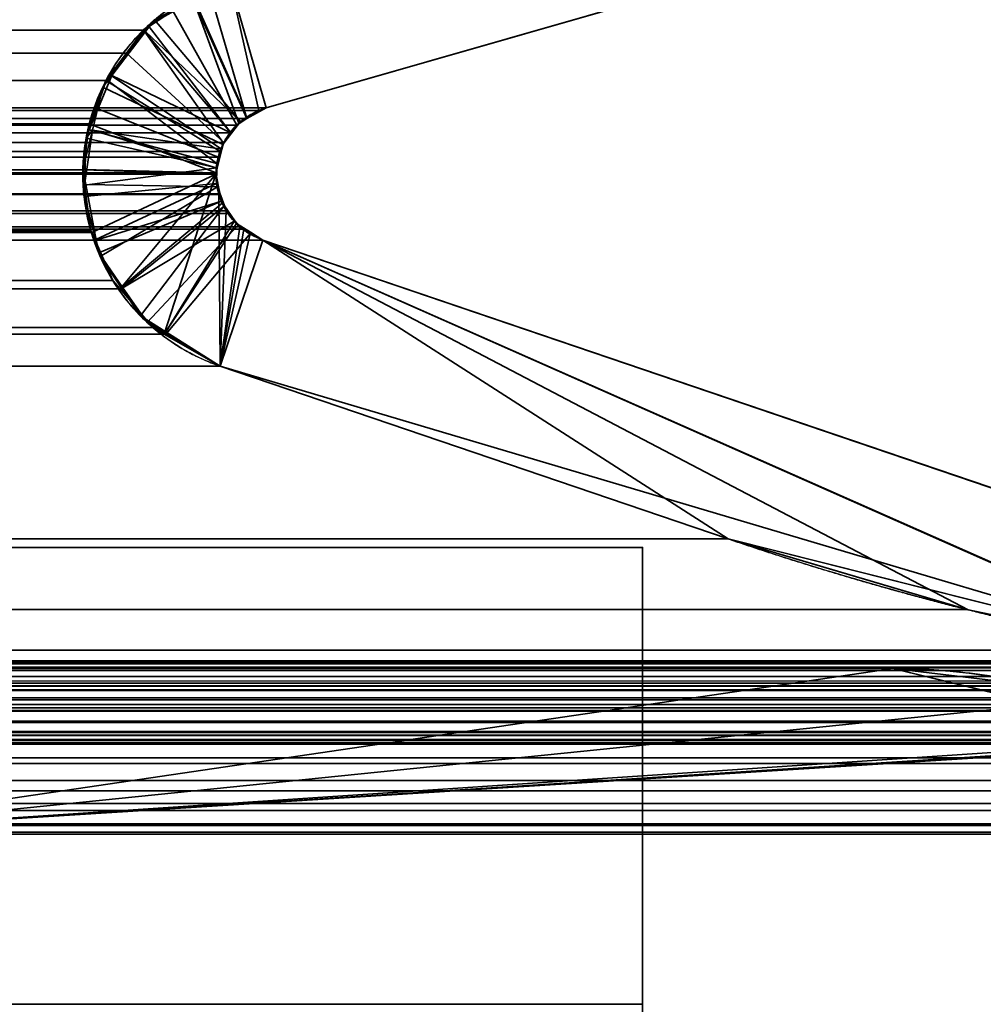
# Model space of a CAD drawing. Header units: millimetres. Extents: x -490 to 6690, y -115 to 132.
# Tile 365 of 656: x 1856.27 to 1860.49, y -2 to 2.31. Entities that reach past the tile are written whole.
import ezdxf

# ---------------------------------------------------------------- set-up
doc = ezdxf.new("R2010")
doc.units = ezdxf.units.MM
doc.layers.add('151', color=7, linetype='Continuous', true_color=0xffffff)

# ---------------------------------------------------------------- blocks, each defined once
blk = doc.blocks.new('UG_SURFACE_002')
at = {"layer": '151', "color": 252, "linetype": 'Continuous', "lineweight": 35}
for points in [[(2040, -6.2, 2201.9999), (2040, 113.2, 2201.9999), (960, 113.2, 2201.9999), (960, -6.2, 2201.9999)], [(1110, -6.2, 2052), (1110, 113.2, 2052), (1890, 113.2, 2052), (1890, -6.2, 2052)]]:
    blk.add_3dface(points, dxfattribs=at)
blk = doc.blocks.new('UG_SURFACE_093')
at = {"layer": '151', "color": 252, "linetype": 'Continuous', "lineweight": 35}
for points in [[(1141, -26, 2017), (1859, -26, 2017), (1859, 0, 2017), (1141, 0, 2017)], [(1141, -2), (1141, 0, 2), (1859, 0, 2), (1859, -2)], [(1141, 0, 2), (1141, 0, 2017), (1859, 0, 2017), (1859, 0, 2)], [(1859, 0, 2), (1859, -10.45, 16.8652), (1859, -10.45, 3.9302)], [(1859, 0, 2), (1859, -11.15, 20.3), (1859, -10.9238, 19.1302), (1859, -10.8807, 19.0186)], [(1859, -10.8807, 19.0186), (1859, -10.45, 16.8652), (1859, 0, 2)], [(1859, -10.45, 3.9302), (1859, -10.5763, 3.2307), (1859, -2), (1859, 0, 2)], [(1859, 0, 2), (1859, 0, 2017), (1859, -11.15, 29.1), (1859, -11.15, 20.3)], [(1859, 0, 2017), (1859, -26, 2017), (1859, -26), (1859, -20.35, 29.1)], [(1859, -20.35, 29.1), (1859, -11.15, 29.1), (1859, 0, 2017)]]:
    blk.add_3dface(points, dxfattribs=at)
blk = doc.blocks.new('UG_SURFACE_116')
at = {"layer": '151', "color": 14, "linetype": 'Continuous', "lineweight": 35}
for points in [[(1867.3, -10, 2024.3001), (1867.3, 19, 2024.3001), (1132.7, 19, 2024.3001), (1132.7, -10, 2024.3001)], [(1863.25, 16.25, 2020.2501), (1863.25, -22, 2020.2501), (1136.75, -22, 2020.2501), (1136.75, 16.25, 2020.2501)]]:
    blk.add_3dface(points, dxfattribs=at)
blk = doc.blocks.new('UG_SURFACE_117')
at = {"layer": '151', "color": 7, "linetype": 'Continuous', "lineweight": 35}
for points in [[(1136.75, 16, 2020.2501), (1136.75, -22, 2020.2501), (1863.25, -22, 2020.2501), (1863.25, 16, 2020.2501)], [(1863, 16, 2020), (1863, -22, 2020), (1137, -22, 2020), (1137, 16, 2020)]]:
    blk.add_3dface(points, dxfattribs=at)
blk = doc.blocks.new('UG_SURFACE_125')
at = {"layer": '151', "color": 46, "linetype": 'Continuous', "lineweight": 35}
for points in [[(1857.1912, 2.4839, 2014.1912), (1861.2468, 3.6468, 2018.2469), (1861.5824, 3.1368, 2018.5823), (1857.3519, 1.9237, 2014.3518)], [(1138.4176, 3.1368, 2018.5823), (1142.6481, 1.9237, 2014.3518), (1857.3519, 1.9237, 2014.3518), (1861.5824, 3.1368, 2018.5823)], [(1857.0997, 2.4521, 2014.0996), (1857.1912, 2.4839, 2014.1912), (1857.3205, 1.9128, 2014.3206), (1857.2669, 1.8775, 2014.267)], [(1857.3519, 1.9237, 2014.3518), (1857.3205, 1.9128, 2014.3206), (1857.1912, 2.4839, 2014.1912)], [(1857.2669, 1.8775, 2014.267), (1857.2232, 1.8487, 2014.2231), (1856.943, 2.3489, 2013.943), (1857.0997, 2.4521, 2014.0996)], [(1143.1067, 2.333, 2013.8934), (1856.943, 2.3489, 2013.943), (1856.8149, 2.2645, 2013.8149)], [(1856.8149, 2.2645, 2013.8149), (1143.2621, 2.1671, 2013.7379), (1143.1067, 2.333, 2013.8934)], [(1856.8149, 2.2645, 2013.8149), (1856.943, 2.3489, 2013.943), (1857.2232, 1.8487, 2014.2231), (1857.1976, 1.8144, 2014.1976)], [(1856.8149, 2.2645, 2013.8149), (1856.7405, 2.1643, 2013.7405), (1143.2621, 2.1671, 2013.7379)], [(1857.1976, 1.8144, 2014.1976), (1857.167, 1.7731, 2014.1671), (1856.7405, 2.1643, 2013.7405), (1856.8149, 2.2645, 2013.8149)], [(1143.2986, 2.1282, 2013.7014), (1143.2621, 2.1671, 2013.7379), (1856.7405, 2.1643, 2013.7405)], [(1143.2986, 2.1282, 2013.7014), (1856.7405, 2.1643, 2013.7405), (1856.6508, 2.0436, 2013.6509)], [(1856.6508, 2.0436, 2013.6509), (1856.7405, 2.1643, 2013.7405), (1857.167, 1.7731, 2014.1671), (1857.1514, 1.7325, 2014.1513)], [(1856.6508, 2.0436, 2013.6509), (1143.3976, 1.9269, 2013.6025), (1143.2986, 2.1282, 2013.7014)], [(1856.6508, 2.0436, 2013.6509), (1856.6052, 1.925, 2013.6051), (1143.3976, 1.9269, 2013.6025)], [(1857.1514, 1.7325, 2014.1513), (1857.142, 1.7081, 2014.142), (1856.6052, 1.925, 2013.6051), (1856.6508, 2.0436, 2013.6509)], [(1857.3205, 1.9128, 2014.3206), (1142.6481, 1.9237, 2014.3518), (1142.6795, 1.9128, 2014.3206)], [(1857.3205, 1.9128, 2014.3206), (1857.3519, 1.9237, 2014.3518), (1142.6481, 1.9237, 2014.3518)], [(1142.6795, 1.9128, 2014.3206), (1857.2669, 1.8775, 2014.267), (1857.3205, 1.9128, 2014.3206)], [(1142.6795, 1.9128, 2014.3206), (1142.7331, 1.8775, 2014.267), (1857.2669, 1.8775, 2014.267)], [(1143.4053, 1.9111, 2013.5946), (1143.3976, 1.9269, 2013.6025), (1856.6052, 1.925, 2013.6051)], [(1856.6052, 1.925, 2013.6051), (1143.4479, 1.6979, 2013.5522), (1143.4053, 1.9111, 2013.5946)], [(1143.4479, 1.6979, 2013.5522), (1856.6052, 1.925, 2013.6051), (1856.5778, 1.8537, 2013.5777)], [(1856.5778, 1.8537, 2013.5777), (1856.6052, 1.925, 2013.6051), (1857.142, 1.7081, 2014.142), (1857.133, 1.6397, 2014.133)], [(1857.2232, 1.8487, 2014.2231), (1142.7331, 1.8775, 2014.267), (1142.7768, 1.8487, 2014.2231)], [(1857.2232, 1.8487, 2014.2231), (1857.2669, 1.8775, 2014.267), (1142.7331, 1.8775, 2014.267)], [(1856.5778, 1.8537, 2013.5777), (1143.4457, 1.6545, 2013.5543), (1143.4479, 1.6979, 2013.5522)], [(1856.5778, 1.8537, 2013.5777), (1856.5516, 1.6535, 2013.5517), (1143.4457, 1.6545, 2013.5543)], [(1856.5516, 1.6535, 2013.5517), (1856.5778, 1.8537, 2013.5777), (1857.133, 1.6397, 2014.133), (1857.1324, 1.6346, 2014.1325)], [(1142.7768, 1.8487, 2014.2231), (1857.1976, 1.8144, 2014.1976), (1857.2232, 1.8487, 2014.2231)], [(1142.7768, 1.8487, 2014.2231), (1142.8024, 1.8144, 2014.1976), (1857.1976, 1.8144, 2014.1976)], [(1857.167, 1.7731, 2014.1671), (1142.8024, 1.8144, 2014.1976), (1142.833, 1.7731, 2014.1671)], [(1857.167, 1.7731, 2014.1671), (1857.1976, 1.8144, 2014.1976), (1142.8024, 1.8144, 2014.1976)], [(1142.833, 1.7731, 2014.1671), (1857.1514, 1.7325, 2014.1513), (1857.167, 1.7731, 2014.1671)], [(1142.833, 1.7731, 2014.1671), (1142.8486, 1.7325, 2014.1513), (1857.1514, 1.7325, 2014.1513)], [(1857.142, 1.7081, 2014.142), (1142.8486, 1.7325, 2014.1513), (1142.858, 1.7081, 2014.142)], [(1857.142, 1.7081, 2014.142), (1857.1514, 1.7325, 2014.1513), (1142.8486, 1.7325, 2014.1513)], [(1142.858, 1.7081, 2014.142), (1857.133, 1.6397, 2014.133), (1857.142, 1.7081, 2014.142)], [(1142.858, 1.7081, 2014.142), (1142.867, 1.6397, 2014.133), (1857.133, 1.6397, 2014.133)], [(1857.1444, 1.5481, 2014.1444), (1142.867, 1.6397, 2014.133), (1142.8676, 1.6346, 2014.1325)], [(1857.1444, 1.5481, 2014.1444), (1857.1324, 1.6346, 2014.1325), (1142.867, 1.6397, 2014.133)], [(1857.1324, 1.6346, 2014.1325), (1857.133, 1.6397, 2014.133), (1142.867, 1.6397, 2014.133)], [(1143.4076, 1.3805, 2013.5925), (1856.5496, 1.6387, 2013.5496), (1856.5847, 1.3858, 2013.5846)], [(1856.5496, 1.6387, 2013.5496), (1143.4076, 1.3805, 2013.5925), (1143.4364, 1.4764, 2013.5634)], [(1143.4364, 1.4764, 2013.5634), (1143.4457, 1.6545, 2013.5543), (1856.5516, 1.6535, 2013.5517)], [(1143.4364, 1.4764, 2013.5634), (1856.5516, 1.6535, 2013.5517), (1856.5496, 1.6387, 2013.5496)], [(1857.1324, 1.6346, 2014.1325), (1856.5496, 1.6387, 2013.5496), (1856.5516, 1.6535, 2013.5517)], [(1856.5881, 1.378, 2013.5882), (1856.5847, 1.3858, 2013.5846), (1856.5496, 1.6387, 2013.5496), (1857.1324, 1.6346, 2014.1325)], [(1857.1455, 1.5454, 2014.1456), (1142.8676, 1.6346, 2014.1325), (1142.8556, 1.5481, 2014.1444)], [(1142.8676, 1.6346, 2014.1325), (1857.1455, 1.5454, 2014.1456), (1857.1444, 1.5481, 2014.1444)], [(1857.1324, 1.6346, 2014.1325), (1856.7122, 1.1317, 2013.7122), (1856.6808, 1.1689, 2013.6807), (1856.5881, 1.378, 2013.5882)], [(1856.9056, 0.934, 2013.9055), (1856.8566, 0.962, 2013.8566), (1856.7122, 1.1317, 2013.7122), (1857.1324, 1.6346, 2014.1325)], [(1857.1324, 1.6346, 2014.1325), (1857.1444, 1.5481, 2014.1444), (1857.1501, 0.794, 2014.1501), (1856.9056, 0.934, 2013.9055)], [(1857.1773, 1.4739, 2014.1773), (1142.8545, 1.5454, 2014.1456), (1142.8227, 1.4739, 2014.1773)], [(1142.8556, 1.5481, 2014.1444), (1142.8545, 1.5454, 2014.1456), (1857.1455, 1.5454, 2014.1456)], [(1857.1773, 1.4739, 2014.1773), (1857.1455, 1.5454, 2014.1456), (1142.8545, 1.5454, 2014.1456)], [(1857.1501, 0.794, 2014.1501), (1857.1444, 1.5481, 2014.1444), (1857.1455, 1.5454, 2014.1456)], [(1857.1455, 1.5454, 2014.1456), (1857.1773, 1.4739, 2014.1773), (1857.1501, 0.794, 2014.1501)], [(1142.8227, 1.4739, 2014.1773), (1142.812, 1.4612, 2014.1881), (1857.188, 1.4612, 2014.1881)], [(1142.8227, 1.4739, 2014.1773), (1857.188, 1.4612, 2014.1881), (1857.1773, 1.4739, 2014.1773)], [(1857.1501, 0.794, 2014.1501), (1857.1773, 1.4739, 2014.1773), (1857.188, 1.4612, 2014.1881), (1857.2375, 1.4031, 2014.2374)], [(1857.2375, 1.4031, 2014.2374), (1142.812, 1.4612, 2014.1881), (1142.7625, 1.4031, 2014.2374)], [(1857.2375, 1.4031, 2014.2374), (1857.188, 1.4612, 2014.1881), (1142.812, 1.4612, 2014.1881)], [(1142.6622, 1.3457, 2014.3378), (1857.3378, 1.3457, 2014.3378), (1857.2541, 1.3936, 2014.2541), (1142.7459, 1.3936, 2014.2541)], [(1142.7625, 1.4031, 2014.2374), (1142.7459, 1.3936, 2014.2541), (1857.2541, 1.3936, 2014.2541)], [(1142.7625, 1.4031, 2014.2374), (1857.2541, 1.3936, 2014.2541), (1857.2375, 1.4031, 2014.2374)], [(1143.3777, 1.2812, 2013.6223), (1143.4076, 1.3805, 2013.5925), (1856.5881, 1.378, 2013.5882)], [(1856.5847, 1.3858, 2013.5846), (1856.5881, 1.378, 2013.5882), (1143.4076, 1.3805, 2013.5925)], [(1857.1501, 0.794, 2014.1501), (1857.2375, 1.4031, 2014.2374), (1857.2541, 1.3936, 2014.2541)], [(1857.2541, 1.3936, 2014.2541), (1857.3378, 1.3457, 2014.3378), (1857.1501, 0.794, 2014.1501)], [(1142.6622, 1.3457, 2014.3378), (1137.3831, -0.45, 2019.6168), (1862.6169, -0.45, 2019.6168), (1857.3378, 1.3457, 2014.3378)], [(1143.3777, 1.2812, 2013.6223), (1856.5881, 1.378, 2013.5882), (1856.6808, 1.1689, 2013.6807)], [(1859.3752, 0.0371, 2016.3753), (1857.1501, 0.794, 2014.1501), (1857.3378, 1.3457, 2014.3378)], [(1857.3378, 1.3457, 2014.3378), (1862.6169, -0.45, 2019.6168), (1861.5168, -0.5016, 2018.5168), (1859.3752, 0.0371, 2016.3753)], [(1856.6808, 1.1689, 2013.6807), (1143.2856, 1.1329, 2013.7143), (1143.3777, 1.2812, 2013.6223)], [(1856.6808, 1.1689, 2013.6807), (1856.7122, 1.1317, 2013.7122), (1143.2856, 1.1329, 2013.7143)], [(1143.24, 1.0594, 2013.7601), (1143.2856, 1.1329, 2013.7143), (1856.7122, 1.1317, 2013.7122)], [(1143.24, 1.0594, 2013.7601), (1856.7122, 1.1317, 2013.7122), (1856.8566, 0.962, 2013.8566)], [(1856.8566, 0.962, 2013.8566), (1143.0918, 0.9384, 2013.9081), (1143.24, 1.0594, 2013.7601)], [(1856.8566, 0.962, 2013.8566), (1856.9056, 0.934, 2013.9055), (1143.0918, 0.9384, 2013.9081)], [(1142.9912, 0.8563, 2014.0088), (1143.0918, 0.9384, 2013.9081), (1856.9056, 0.934, 2013.9055)], [(1142.9912, 0.8563, 2014.0088), (1856.9056, 0.934, 2013.9055), (1857.1501, 0.794, 2014.1501)], [(1857.1501, 0.794, 2014.1501), (1142.8499, 0.794, 2014.1501), (1142.9912, 0.8563, 2014.0088)], [(1140.6248, 0.0371, 2016.3753), (1142.8499, 0.794, 2014.1501), (1857.1501, 0.794, 2014.1501), (1859.3752, 0.0371, 2016.3753)], [(1139.5595, -0.2768, 2017.4406), (1859.3752, 0.0371, 2016.3753), (1860.4202, -0.2717, 2017.4203)], [(1139.5595, -0.2768, 2017.4406), (1140.6248, 0.0371, 2016.3753), (1859.3752, 0.0371, 2016.3753)], [(1861.5168, -0.5016, 2018.5168), (1861.4967, -0.4967, 2018.4968), (1859.3752, 0.0371, 2016.3753)], [(1861.4967, -0.4967, 2018.4968), (1860.4202, -0.2717, 2017.4203), (1859.3752, 0.0371, 2016.3753)], [(1860.4202, -0.2717, 2017.4203), (1138.5033, -0.4967, 2018.4968), (1139.5595, -0.2768, 2017.4406)], [(1860.4202, -0.2717, 2017.4203), (1861.4967, -0.4967, 2018.4968), (1138.5033, -0.4967, 2018.4968)], [(1137.2768, -0.5098, 2019.7232), (1862.7232, -0.5098, 2019.7232), (1862.6169, -0.45, 2019.6168), (1137.3831, -0.45, 2019.6168)], [(1862.7491, -0.5243, 2019.7492), (1862.7232, -0.5098, 2019.7232), (1137.2768, -0.5098, 2019.7232), (1137.2509, -0.5243, 2019.7492)], [(1861.523, -0.5031, 2018.523), (1138.4332, -0.5256, 2018.5668), (1138.44, -0.5198, 2018.5599)], [(1861.523, -0.5031, 2018.523), (1861.5664, -0.5277, 2018.5664), (1138.4332, -0.5256, 2018.5668)], [(1138.44, -0.5198, 2018.5599), (1138.4835, -0.5039, 2018.5165), (1861.5168, -0.5016, 2018.5168)], [(1861.5168, -0.5016, 2018.5168), (1861.523, -0.5031, 2018.523), (1138.44, -0.5198, 2018.5599)], [(1138.4835, -0.5039, 2018.5165), (1138.5033, -0.4967, 2018.4968), (1861.4967, -0.4967, 2018.4968)], [(1861.4967, -0.4967, 2018.4968), (1861.5168, -0.5016, 2018.5168), (1138.4835, -0.5039, 2018.5165)], [(1137.1908, -0.5942, 2019.8092), (1862.8092, -0.5942, 2019.8092), (1862.7491, -0.5243, 2019.7492)], [(1137.2509, -0.5243, 2019.7492), (1137.1908, -0.5942, 2019.8092), (1862.7491, -0.5243, 2019.7492)], [(1138.3921, -0.5607, 2018.6079), (1138.4332, -0.5256, 2018.5668), (1861.5664, -0.5277, 2018.5664)], [(1861.5664, -0.5277, 2018.5664), (1861.5868, -0.5392, 2018.5869), (1138.3921, -0.5607, 2018.6079)], [(1861.5868, -0.5392, 2018.5869), (1861.6087, -0.5655, 2018.6088), (1138.3921, -0.5607, 2018.6079)], [(1139.2503, -0.6883, 2017.7498), (1860.7497, -0.6883, 2017.7498), (1860.0956, -0.5306, 2017.0956), (1139.9044, -0.5306, 2017.0956)], [(1860.0956, -0.5306, 2017.0956), (1855.1716, -0.5306, 2012.1715), (1144.8284, -0.5306, 2012.1715), (1139.9044, -0.5306, 2017.0956)], [(1855.1716, -1.2556, 2012.1715), (1855.1716, -0.5306, 2012.1715), (1860.0956, -0.5306, 2017.0956), (1860.7497, -0.6883, 2017.7498)], [(1862.837, -0.6264, 2019.8369), (1862.8092, -0.5942, 2019.8092), (1137.1908, -0.5942, 2019.8092), (1137.163, -0.6264, 2019.8369)], [(1138.3648, -0.6055, 2018.6353), (1138.3904, -0.5636, 2018.6095), (1861.6087, -0.5655, 2018.6088)], [(1861.6087, -0.5655, 2018.6088), (1861.6246, -0.5846, 2018.6245), (1138.3648, -0.6055, 2018.6353)], [(1861.6246, -0.5846, 2018.6245), (1138.3648, -0.6057, 2018.6353), (1138.3648, -0.6055, 2018.6353)], [(1861.6246, -0.5846, 2018.6245), (1861.6344, -0.6066, 2018.6343), (1138.3648, -0.6057, 2018.6353)], [(1861.6087, -0.5655, 2018.6088), (1138.3904, -0.5636, 2018.6095), (1138.3921, -0.5607, 2018.6079)], [(1137.163, -0.6264, 2019.8369), (1137.1284, -0.7018, 2019.8717), (1862.8716, -0.7018, 2019.8717)], [(1137.163, -0.6264, 2019.8369), (1862.8716, -0.7018, 2019.8717), (1862.837, -0.6264, 2019.8369)], [(1861.6418, -0.6234, 2018.6417), (1138.3519, -0.6583, 2018.6481), (1138.3522, -0.6499, 2018.6479)], [(1861.6418, -0.6234, 2018.6417), (1861.6482, -0.6585, 2018.6481), (1138.3519, -0.6583, 2018.6481)], [(1138.3522, -0.6499, 2018.6479), (1138.3648, -0.6057, 2018.6353), (1861.6344, -0.6066, 2018.6343)], [(1861.6344, -0.6066, 2018.6343), (1861.6418, -0.6234, 2018.6417), (1138.3522, -0.6499, 2018.6479)], [(1138.3512, -0.698, 2018.6489), (1138.3519, -0.6583, 2018.6481), (1861.6482, -0.6585, 2018.6481)], [(1138.3547, -0.7133, 2018.6453), (1138.3512, -0.698, 2018.6489), (1861.6482, -0.6585, 2018.6481)], [(1861.6482, -0.6585, 2018.6481), (1861.6496, -0.6664, 2018.6496), (1138.3547, -0.7133, 2018.6453)], [(1861.6496, -0.6664, 2018.6496), (1861.6461, -0.7138, 2018.646), (1138.3547, -0.7133, 2018.6453)], [(1138.6172, -0.841, 2018.3828), (1861.3828, -0.841, 2018.3828), (1860.7497, -0.6883, 2017.7498), (1139.2503, -0.6883, 2017.7498)], [(1855.1716, -1.2556, 2012.1715), (1860.7497, -0.6883, 2017.7498), (1861.3828, -0.841, 2018.3828), (1861.4341, -0.854, 2018.434)], [(1862.8955, -0.8223, 2019.8953), (1137.1229, -0.7136, 2019.8772), (1137.1038, -0.8094, 2019.8963)], [(1862.8771, -0.7136, 2019.8772), (1862.8716, -0.7018, 2019.8717), (1137.1284, -0.7018, 2019.8717), (1137.1229, -0.7136, 2019.8772)], [(1137.1229, -0.7136, 2019.8772), (1862.8955, -0.8223, 2019.8953), (1862.8962, -0.8094, 2019.8963)], [(1862.8962, -0.8094, 2019.8963), (1862.8771, -0.7136, 2019.8772), (1137.1229, -0.7136, 2019.8772)], [(1138.3609, -0.7398, 2018.6391), (1138.3547, -0.7133, 2018.6453), (1861.6461, -0.7138, 2018.646)], [(1138.3609, -0.7398, 2018.6391), (1861.6461, -0.7138, 2018.646), (1861.6459, -0.7163, 2018.646)], [(1861.6459, -0.7163, 2018.646), (1861.6301, -0.7609, 2018.63), (1138.3609, -0.7398, 2018.6391)], [(1138.3609, -0.7398, 2018.6391), (1861.6301, -0.7609, 2018.63), (1861.6265, -0.7658, 2018.6265)], [(1861.6265, -0.7658, 2018.6265), (1138.3737, -0.7657, 2018.6262), (1138.3609, -0.7398, 2018.6391)], [(1138.3799, -0.7781, 2018.62), (1138.3737, -0.7657, 2018.6262), (1861.6265, -0.7658, 2018.6265)], [(1138.3799, -0.7781, 2018.62), (1861.6265, -0.7658, 2018.6265), (1861.5984, -0.8053, 2018.5983)], [(1137.1038, -0.8094, 2019.8963), (1137.1045, -0.8223, 2019.8953), (1862.8955, -0.8223, 2019.8953)], [(1138.3799, -0.7781, 2018.62), (1861.5984, -0.8053, 2018.5983), (1861.5906, -0.8108, 2018.5907)], [(1861.5906, -0.8108, 2018.5907), (1138.4099, -0.8104, 2018.5902), (1138.3799, -0.7781, 2018.62)], [(1138.4214, -0.823, 2018.5785), (1138.4099, -0.8104, 2018.5902), (1861.5906, -0.8108, 2018.5907)], [(1138.4543, -0.8388, 2018.5456), (1138.4214, -0.823, 2018.5785), (1861.5906, -0.8108, 2018.5907)], [(1861.5906, -0.8108, 2018.5907), (1861.5464, -0.8423, 2018.5463), (1138.4543, -0.8388, 2018.5456)], [(1862.8955, -0.8223, 2019.8953), (1137.1045, -0.8223, 2019.8953), (1137.1101, -0.9206, 2019.8898)], [(1862.8899, -0.9206, 2019.8898), (1862.8955, -0.8223, 2019.8953), (1137.1101, -0.9206, 2019.8898)], [(1138.4897, -0.8559, 2018.5103), (1138.4543, -0.8388, 2018.5456), (1861.5464, -0.8423, 2018.5463)], [(1138.4897, -0.8559, 2018.5103), (1861.5464, -0.8423, 2018.5463), (1861.5439, -0.8441, 2018.544)], [(1138.5074, -0.8566, 2018.4927), (1138.4897, -0.8559, 2018.5103), (1861.5439, -0.8441, 2018.544)], [(1861.5439, -0.8441, 2018.544), (1861.4924, -0.8549, 2018.4925), (1138.5074, -0.8566, 2018.4927)], [(1138.5074, -0.8566, 2018.4927), (1861.4924, -0.8549, 2018.4925), (1861.4627, -0.8612, 2018.4627)], [(1138.5636, -0.8587, 2018.4364), (1138.5074, -0.8566, 2018.4927), (1861.4627, -0.8612, 2018.4627)], [(1138.5636, -0.8587, 2018.4364), (1861.4627, -0.8612, 2018.4627), (1861.4341, -0.854, 2018.434)], [(1861.4341, -0.854, 2018.434), (1138.5663, -0.8579, 2018.4338), (1138.5636, -0.8587, 2018.4364)], [(1138.5663, -0.8579, 2018.4338), (1861.4341, -0.854, 2018.434), (1861.3828, -0.841, 2018.3828)], [(1861.3828, -0.841, 2018.3828), (1138.6172, -0.841, 2018.3828), (1138.5663, -0.8579, 2018.4338)], [(1861.4341, -0.854, 2018.434), (1861.4627, -0.8612, 2018.4627), (1862.4836, -1.2556, 2019.4836), (1855.1716, -1.2556, 2012.1715)], [(1137.1101, -0.9206, 2019.8898), (1137.1187, -0.9463, 2019.8812), (1862.8813, -0.9463, 2019.8812), (1862.8899, -0.9206, 2019.8898)], [(1862.8566, -1.021, 2019.8567), (1137.1187, -0.9463, 2019.8812), (1137.1434, -1.021, 2019.8567)], [(1862.8566, -1.021, 2019.8567), (1862.8813, -0.9463, 2019.8812), (1137.1187, -0.9463, 2019.8812)], [(1137.1434, -1.021, 2019.8567), (1137.1738, -1.0659, 2019.8262), (1862.8262, -1.0659, 2019.8262), (1862.8566, -1.021, 2019.8567)], [(1862.8262, -1.0659, 2019.8262), (1137.1738, -1.0659, 2019.8262), (1137.2116, -1.1216, 2019.7885)], [(1862.7884, -1.1216, 2019.7885), (1862.8262, -1.0659, 2019.8262), (1137.2116, -1.1216, 2019.7885)], [(1137.2116, -1.1216, 2019.7885), (1137.2507, -1.1513, 2019.7494), (1862.7493, -1.1513, 2019.7494), (1862.7884, -1.1216, 2019.7885)], [(1862.7493, -1.1513, 2019.7494), (1137.2507, -1.1513, 2019.7494), (1137.3289, -1.2106, 2019.6712)], [(1862.6711, -1.2106, 2019.6712), (1862.7493, -1.1513, 2019.7494), (1137.3289, -1.2106, 2019.6712)], [(1137.3289, -1.2106, 2019.6712), (1137.3581, -1.2177, 2019.6419), (1862.6419, -1.2177, 2019.6419), (1862.6711, -1.2106, 2019.6712)], [(1137.4767, -1.2461, 2019.5231), (1862.5233, -1.2461, 2019.5231), (1862.6419, -1.2177, 2019.6419), (1137.3581, -1.2177, 2019.6419)], [(1137.5164, -1.2556, 2019.4836), (1862.4836, -1.2556, 2019.4836), (1862.5233, -1.2461, 2019.5231), (1137.4767, -1.2461, 2019.5231)], [(1855.1716, -1.2556, 2012.1715), (1862.4836, -1.2556, 2019.4836), (1137.5164, -1.2556, 2019.4836), (1144.8284, -1.2556, 2012.1715)]]:
    blk.add_3dface(points, dxfattribs=at)
blk = doc.blocks.new('UG_SURFACE_126')
at = {"layer": '151', "color": 46, "linetype": 'Continuous', "lineweight": 35}
for points in [[(1857.1912, 2.4839, -8), (1861.2468, 3.6468, -8), (1861.5824, 3.1368, -8), (1857.3519, 1.9237, -8)], [(1857.3519, 1.9237, 2014.3518), (1861.5824, 3.1368, 2018.5823), (1861.2468, 3.6468, 2018.2469), (1857.1912, 2.4839, 2014.1912)], [(1861.5824, 3.1368, 2018.5823), (1857.3519, 1.9237, 2014.3518), (1857.3519, 1.9237, -8), (1861.5824, 3.1368, -8)], [(1857.2677, 1.8769, 2014.2677), (1857.3519, 1.9237, 2014.3518), (1857.1912, 2.4839, 2014.1912), (1857.0336, 2.3954, 2014.0336)], [(1857.0364, 2.4012, -8), (1857.1912, 2.4839, -8), (1857.3519, 1.9237, -8), (1857.2683, 1.8791, -8)], [(1856.8357, 2.2844, 2013.8357), (1857.0364, 2.4012, -8), (1856.8636, 2.3089, -8)], [(1856.8357, 2.2844, 2013.8357), (1857.0336, 2.3954, 2014.0336), (1857.0364, 2.4012, -8)], [(1857.1986, 1.8132, 2014.1985), (1857.2319, 1.8569, 2014.2319), (1857.0336, 2.3954, 2014.0336), (1856.8357, 2.2844, 2013.8357)], [(1857.2683, 1.8791, -8), (1857.2398, 1.8639, -8), (1856.8636, 2.3089, -8), (1857.0364, 2.4012, -8)], [(1857.0336, 2.3954, 2014.0336), (1857.2319, 1.8569, 2014.2319), (1857.2677, 1.8769, 2014.2677)], [(1856.8636, 2.3089, -8), (1856.8244, 2.2581, -8), (1856.8178, 2.2612, 2013.8178), (1856.8357, 2.2844, 2013.8357)], [(1856.8357, 2.2844, 2013.8357), (1856.8178, 2.2612, 2013.8178), (1857.1649, 1.7689, 2014.1649), (1857.1986, 1.8132, 2014.1985)], [(1856.8244, 2.2581, -8), (1856.8636, 2.3089, -8), (1857.2398, 1.8639, -8)], [(1856.6759, 2.066, -8), (1856.6694, 2.0691, 2013.6695), (1856.8178, 2.2612, 2013.8178), (1856.8244, 2.2581, -8)], [(1857.1564, 1.7428, 2014.1563), (1857.1649, 1.7689, 2014.1649), (1856.8178, 2.2612, 2013.8178), (1856.6694, 2.0691, 2013.6695)], [(1857.2398, 1.8639, -8), (1857.201, 1.8136, -8), (1856.6759, 2.066, -8), (1856.8244, 2.2581, -8)], [(1856.6533, 2.0483, 2013.6533), (1856.6694, 2.0691, 2013.6695), (1856.6759, 2.066, -8)], [(1857.1362, 1.6803, 2014.1363), (1857.1564, 1.7428, 2014.1563), (1856.6694, 2.0691, 2013.6695), (1856.6533, 2.0483, 2013.6533)], [(1856.6759, 2.066, -8), (1856.6365, 2.0151, -8), (1856.5767, 1.8278, 2013.5767)], [(1856.5767, 1.8278, 2013.5767), (1856.6533, 2.0483, 2013.6533), (1856.6759, 2.066, -8)], [(1856.6533, 2.0483, 2013.6533), (1856.5767, 1.8278, 2013.5767), (1857.1362, 1.6803, 2014.1363)], [(1857.201, 1.8136, -8), (1857.1621, 1.7634, -8), (1856.6365, 2.0151, -8), (1856.6759, 2.066, -8)], [(1856.6365, 2.0151, -8), (1856.5913, 1.8264, -8), (1856.5767, 1.8278, 2013.5767)], [(1856.5913, 1.8264, -8), (1856.6365, 2.0151, -8), (1857.1621, 1.7634, -8), (1857.1573, 1.7436, -8)], [(1857.3519, 1.9237, -8), (1857.3519, 1.9237, 2014.3518), (1857.2677, 1.8769, 2014.2677)], [(1857.2677, 1.8769, 2014.2677), (1857.2683, 1.8791, -8), (1857.3519, 1.9237, -8)], [(1857.2319, 1.8569, 2014.2319), (1857.1986, 1.8132, 2014.1985), (1857.201, 1.8136, -8)], [(1857.2319, 1.8569, 2014.2319), (1857.201, 1.8136, -8), (1857.2398, 1.8639, -8)], [(1857.2683, 1.8791, -8), (1857.2677, 1.8769, 2014.2677), (1857.2319, 1.8569, 2014.2319)], [(1857.2319, 1.8569, 2014.2319), (1857.2398, 1.8639, -8), (1857.2683, 1.8791, -8)], [(1856.5913, 1.8264, -8), (1856.5499, 1.654, -8), (1856.5567, 1.586, 2013.5567)], [(1857.1374, 1.6606, -8), (1857.1324, 1.6398, -8), (1856.5499, 1.654, -8), (1856.5913, 1.8264, -8)], [(1856.5567, 1.586, 2013.5567), (1856.5639, 1.7911, 2013.5639), (1856.5913, 1.8264, -8)], [(1856.5639, 1.7911, 2013.5639), (1856.5767, 1.8278, 2013.5767), (1856.5913, 1.8264, -8)], [(1857.1359, 1.6614, 2014.1358), (1857.1362, 1.6803, 2014.1363), (1856.5767, 1.8278, 2013.5767), (1856.5639, 1.7911, 2013.5639)], [(1856.5913, 1.8264, -8), (1857.1573, 1.7436, -8), (1857.1374, 1.6606, -8)], [(1857.1621, 1.7634, -8), (1857.201, 1.8136, -8), (1857.1986, 1.8132, 2014.1985)], [(1857.1621, 1.7634, -8), (1857.1986, 1.8132, 2014.1985), (1857.1649, 1.7689, 2014.1649)], [(1856.5639, 1.7911, 2013.5639), (1856.5567, 1.586, 2013.5567), (1857.1359, 1.6614, 2014.1358)], [(1857.1649, 1.7689, 2014.1649), (1857.1564, 1.7428, 2014.1563), (1857.1573, 1.7436, -8)], [(1857.1649, 1.7689, 2014.1649), (1857.1573, 1.7436, -8), (1857.1621, 1.7634, -8)], [(1857.1573, 1.7436, -8), (1857.1564, 1.7428, 2014.1563), (1857.1362, 1.6803, 2014.1363)], [(1857.1362, 1.6803, 2014.1363), (1857.1374, 1.6606, -8), (1857.1573, 1.7436, -8)], [(1856.5499, 1.654, -8), (1856.5623, 1.5886, -8), (1856.5567, 1.586, 2013.5567)], [(1856.5623, 1.5886, -8), (1856.5499, 1.654, -8), (1857.1324, 1.6398, -8), (1857.144, 1.5787, -8)], [(1856.5567, 1.586, 2013.5567), (1856.555, 1.536, 2013.5548), (1857.1349, 1.5937, 2014.1349), (1857.1359, 1.6614, 2014.1358)], [(1857.1324, 1.6398, -8), (1857.1359, 1.6614, 2014.1358), (1857.1349, 1.5937, 2014.1349)], [(1857.1324, 1.6398, -8), (1857.1374, 1.6606, -8), (1857.1359, 1.6614, 2014.1358)], [(1857.1349, 1.5937, 2014.1349), (1857.144, 1.5787, -8), (1857.1324, 1.6398, -8)], [(1857.1362, 1.6803, 2014.1363), (1857.1359, 1.6614, 2014.1358), (1857.1374, 1.6606, -8)], [(1857.1349, 1.5937, 2014.1349), (1856.555, 1.536, 2013.5548), (1856.6058, 1.3476, 2013.6058)], [(1856.555, 1.536, 2013.5548), (1856.5623, 1.5886, -8), (1856.6083, 1.3454, -8)], [(1856.555, 1.536, 2013.5548), (1856.5567, 1.586, 2013.5567), (1856.5623, 1.5886, -8)], [(1856.6083, 1.3454, -8), (1856.5623, 1.5886, -8), (1857.144, 1.5787, -8), (1857.156, 1.515, -8)], [(1856.6058, 1.3476, 2013.6058), (1856.6259, 1.2731, 2013.6259), (1857.1392, 1.5785, 2014.1392), (1857.1349, 1.5937, 2014.1349)], [(1856.6259, 1.2731, 2013.6259), (1856.7177, 1.1374, 2013.7177), (1857.1599, 1.5064, 2014.1599), (1857.1392, 1.5785, 2014.1392)], [(1857.1349, 1.5937, 2014.1349), (1857.1392, 1.5785, 2014.1392), (1857.144, 1.5787, -8)], [(1857.156, 1.515, -8), (1857.144, 1.5787, -8), (1857.1392, 1.5785, 2014.1392)], [(1857.1695, 1.4958, -8), (1857.156, 1.515, -8), (1857.1392, 1.5785, 2014.1392)], [(1857.1392, 1.5785, 2014.1392), (1857.1599, 1.5064, 2014.1599), (1857.1695, 1.4958, -8)], [(1856.6083, 1.3454, -8), (1856.6058, 1.3476, 2013.6058), (1856.555, 1.536, 2013.5548)], [(1857.156, 1.515, -8), (1856.6189, 1.2891, -8), (1856.6083, 1.3454, -8)], [(1856.7252, 1.1369, -8), (1856.6189, 1.2891, -8), (1857.156, 1.515, -8), (1857.1695, 1.4958, -8)], [(1857.1675, 1.4954, 2014.1675), (1857.1599, 1.5064, 2014.1599), (1856.7177, 1.1374, 2013.7177), (1856.8014, 1.0139, 2013.8013)], [(1857.1695, 1.4958, -8), (1857.2154, 1.4301, -8), (1856.7252, 1.1369, -8)], [(1857.2134, 1.4297, 2014.2133), (1857.1675, 1.4954, 2014.1675), (1856.8014, 1.0139, 2013.8013), (1856.9133, 0.9433, 2013.9134)], [(1857.1599, 1.5064, 2014.1599), (1857.1675, 1.4954, 2014.1675), (1857.1695, 1.4958, -8)], [(1857.1695, 1.4958, -8), (1857.1675, 1.4954, 2014.1675), (1857.2134, 1.4297, 2014.2133), (1857.2154, 1.4301, -8)], [(1857.2154, 1.4301, -8), (1857.2288, 1.4109, -8), (1856.8314, 0.9846, -8), (1856.7252, 1.1369, -8)], [(1856.9133, 0.9433, 2013.9134), (1857.222, 1.4174, 2014.2219), (1857.2134, 1.4297, 2014.2133)], [(1857.2288, 1.4109, -8), (1857.2154, 1.4301, -8), (1857.2134, 1.4297, 2014.2133), (1857.222, 1.4174, 2014.2219)], [(1856.9144, 0.935, -8), (1856.8314, 0.9846, -8), (1857.2288, 1.4109, -8), (1857.2843, 1.3777, -8)], [(1857.2831, 1.3795, 2014.2832), (1857.222, 1.4174, 2014.2219), (1856.9133, 0.9433, 2013.9134), (1857.1501, 0.794, 2014.1501)], [(1857.1501, 0.794, 2014.1501), (1857.3378, 1.3457, 2014.3378), (1857.2831, 1.3795, 2014.2832)], [(1857.222, 1.4174, 2014.2219), (1857.2843, 1.3777, -8), (1857.2288, 1.4109, -8)], [(1857.222, 1.4174, 2014.2219), (1857.2831, 1.3795, 2014.2832), (1857.2843, 1.3777, -8)], [(1857.3378, 1.3457, -8), (1857.2843, 1.3777, -8), (1857.2831, 1.3795, 2014.2832)], [(1857.2831, 1.3795, 2014.2832), (1857.3378, 1.3457, 2014.3378), (1857.3378, 1.3457, -8)], [(1856.6259, 1.2731, 2013.6259), (1856.6058, 1.3476, 2013.6058), (1856.6083, 1.3454, -8)], [(1856.6259, 1.2731, 2013.6259), (1856.6083, 1.3454, -8), (1856.6189, 1.2891, -8)], [(1857.2843, 1.3777, -8), (1857.3378, 1.3457, -8), (1857.1501, 0.794, -8), (1856.9144, 0.935, -8)], [(1861.4967, -0.4967, -8), (1857.1501, 0.794, -8), (1857.3378, 1.3457, -8)], [(1857.3378, 1.3457, 2014.3378), (1857.1501, 0.794, 2014.1501), (1859.3752, 0.0371, 2016.3753)], [(1857.3378, 1.3457, -8), (1861.5695, -0.5259, -8), (1861.5177, -0.5051, -8)], [(1861.5177, -0.5051, -8), (1861.4967, -0.4967, -8), (1857.3378, 1.3457, -8)], [(1861.5695, -0.5259, -8), (1857.3378, 1.3457, -8), (1862.6169, -0.45, -8)], [(1857.3378, 1.3457, 2014.3378), (1859.3752, 0.0371, 2016.3753), (1860.4251, -0.273, 2017.4251)], [(1860.4251, -0.273, 2017.4251), (1861.4967, -0.4967, 2018.4968), (1862.6169, -0.45, 2019.6168), (1857.3378, 1.3457, 2014.3378)], [(1857.3378, 1.3457, 2014.3378), (1862.6169, -0.45, 2019.6168), (1862.6169, -0.45, -8), (1857.3378, 1.3457, -8)], [(1856.6189, 1.2891, -8), (1856.7177, 1.1374, 2013.7177), (1856.6259, 1.2731, 2013.6259)], [(1856.6189, 1.2891, -8), (1856.7252, 1.1369, -8), (1856.7177, 1.1374, 2013.7177)], [(1856.8014, 1.0139, 2013.8013), (1856.7177, 1.1374, 2013.7177), (1856.7252, 1.1369, -8)], [(1856.8014, 1.0139, 2013.8013), (1856.7252, 1.1369, -8), (1856.8314, 0.9846, -8)], [(1856.9144, 0.935, -8), (1856.9133, 0.9433, 2013.9134), (1856.8014, 1.0139, 2013.8013)], [(1856.8014, 1.0139, 2013.8013), (1856.8314, 0.9846, -8), (1856.9144, 0.935, -8)], [(1857.1501, 0.794, -8), (1857.1501, 0.794, 2014.1501), (1856.9133, 0.9433, 2013.9134)], [(1856.9133, 0.9433, 2013.9134), (1856.9144, 0.935, -8), (1857.1501, 0.794, -8)], [(1859.3752, 0.0371, 2016.3753), (1857.1501, 0.794, 2014.1501), (1857.1501, 0.794, -8), (1859.3752, 0.0371, -8)], [(1861.4967, -0.4967, -8), (1859.3752, 0.0371, -8), (1857.1501, 0.794, -8)], [(1860.4251, -0.273, 2017.4251), (1859.3752, 0.0371, -8), (1861.4967, -0.4967, -8)], [(1860.4251, -0.273, 2017.4251), (1859.3752, 0.0371, 2016.3753), (1859.3752, 0.0371, -8)], [(1861.4967, -0.4967, -8), (1861.4967, -0.4967, 2018.4968), (1860.4251, -0.273, 2017.4251)], [(1860.0956, -0.5306, 2017.0956), (1860.0956, -0.5306, -8), (1855.1716, -0.5306, -8), (1855.1716, -0.5306, 2012.1715)], [(1855.1716, -1.2556, -8), (1855.1716, -0.5306, -8), (1860.0956, -0.5306, -8)], [(1860.0956, -0.5306, -8), (1860.7576, -0.6093, -8), (1861.3828, -0.841, -8), (1855.1716, -1.2556, -8)], [(1855.1716, -1.2556, 2012.1715), (1861.3828, -0.841, 2018.3828), (1860.7576, -0.6093, 2017.7577), (1860.0956, -0.5306, 2017.0956)], [(1860.0956, -0.5306, 2017.0956), (1855.1716, -0.5306, 2012.1715), (1855.1716, -1.2556, 2012.1715)], [(1860.7576, -0.6093, -8), (1860.0956, -0.5306, -8), (1860.0956, -0.5306, 2017.0956), (1860.7576, -0.6093, 2017.7577)], [(1862.4836, -1.2556, -8), (1855.1716, -1.2556, -8), (1861.3828, -0.841, -8), (1861.4461, -0.8577, -8)], [(1855.1716, -1.2556, 2012.1715), (1861.419, -0.8549, 2018.419), (1861.3828, -0.841, 2018.3828)], [(1855.1716, -1.2556, 2012.1715), (1861.5102, -0.8548, 2018.5101), (1861.4455, -0.8549, 2018.4455)], [(1855.1716, -1.2556, 2012.1715), (1862.4836, -1.2556, 2019.4836), (1861.5144, -0.8548, 2018.5144), (1861.5102, -0.8548, 2018.5101)], [(1861.4455, -0.8549, 2018.4455), (1861.419, -0.8549, 2018.419), (1855.1716, -1.2556, 2012.1715)], [(1855.1716, -1.2556, 2012.1715), (1855.1716, -1.2556, -8), (1862.4836, -1.2556, -8), (1862.4836, -1.2556, 2019.4836)]]:
    blk.add_3dface(points, dxfattribs=at)
blk = doc.blocks.new('UG_SURFACE_143')
at = {"layer": '151', "color": 254, "linetype": 'Continuous', "lineweight": 35}
for points in [[(1873.25, 111.75, 2030.2501), (1126.75, 111.75, 2030.2501), (1126.75, -10, 2030.2501), (1873.25, -10, 2030.2501)], [(1867.4999, 21, 2024.4999), (1867.4999, -8, 2024.4999), (1132.5001, -8, 2024.4999), (1132.5001, 21, 2024.4999)]]:
    blk.add_3dface(points, dxfattribs=at)

msp = doc.modelspace()

# ---------------------------------------------------------------- linework, layer by layer
at = {"layer": '151', "color": 253, "linetype": 'Continuous', "lineweight": -3}
for p, q in [((1861.5823, 3.1368, -8), (1857.3518, 1.9237, -8)), ((1861.5823, 3.1368, 2018.5823), (1857.3518, 1.9237, 2014.3518)), ((1861.5823, 3.1368, 2018.5823), (1857.3518, 1.9237, 2014.3518)), ((1857.3518, 1.9237, 2014.3518), (1142.6482, 1.9237, 2014.3518)), ((1857.3518, 1.9237, -8), (1857.3518, 1.9237, 2014.3518)), ((1857.3378, 1.3457, 2014.3378), (1142.6622, 1.3457, 2014.3378)), ((1857.3378, 1.3457, 2014.3378), (1862.6169, -0.45, 2019.6169)), ((1857.3378, 1.3457, -8), (1857.3378, 1.3457, 2014.3378)), ((1862.6169, -0.45, 2019.6169), (1857.3378, 1.3457, 2014.3378)), ((1857.3378, 1.3457, -8), (1862.6169, -0.45, -8)), ((1142.8499, 0.794, 2014.1501), (1857.1501, 0.794, 2014.1501)), ((1859.3752, 0.0371, -8), (1857.1501, 0.794, -8)), ((1857.1501, 0.794, 2014.1501), (1859.3752, 0.0371, 2016.3752)), ((1857.1501, 0.794, 2014.1501), (1857.1501, 0.794, -8)), ((1857.1501, 0.794, 2014.1501), (1859.3752, 0.0371, 2016.3752)), ((1140.6248, 0.0371, 2016.3752), (1859.3752, 0.0371, 2016.3752)), ((1859, 0, 2), (1859, -2)), ((1859.3752, 0.0371, 2016.3752), (1859.3752, 0.0371, -8)), ((1141, 0, 2), (1859, 0, 2)), ((1141, 0, 2017), (1859, 0, 2017)), ((1141, 0, 2), (1859, 0, 2)), ((1859, 0, 2017), (1859, -26, 2017)), ((1859, 0, 2017), (1859, 0, 2)), ((1862.6169, -0.45, 2019.6169), (1137.3831, -0.45, 2019.6169)), ((1138.5034, -0.4967, 2018.4966), (1861.4966, -0.4967, 2018.4966)), ((1139.9044, -0.5306, 2017.0956), (1860.0956, -0.5306, 2017.0956)), ((1855.1716, -0.5306, -8), (1860.0956, -0.5306, -8)), ((1855.1716, -0.5306, 2012.1716), (1860.0956, -0.5306, 2017.0956)), ((1860.0956, -0.5306, 2017.0956), (1855.1716, -0.5306, 2012.1716)), ((1860.0956, -0.5306, 2017.0956), (1860.0956, -0.5306, -8)), ((1138.6172, -0.841, 2018.3828), (1861.3828, -0.841, 2018.3828)), ((1862.4836, -1.2556, 2019.4836), (1137.5164, -1.2556, 2019.4836)), ((1855.1716, -1.2556, 2012.1716), (1862.4836, -1.2556, 2019.4836)), ((1862.4836, -1.2556, 2019.4836), (1855.1716, -1.2556, 2012.1716)), ((1862.4836, -1.2556, -8), (1855.1716, -1.2556, -8))]:
    msp.add_line(p, q, dxfattribs=at)
at = {"layer": '151', "color": 253, "linetype": 'Continuous', "lineweight": -3, "extrusion": (0, 0, -1)}
for centre, radius, start, end in [((-1857.4353, 1.6325, 8), 0.8857, 288.7857, 74.0002), ((-1863.7088, 12.7773, 8), 13.4571, 279.46162, 288.78574), ((-1860.0956, -3.3543, 8), 2.8238, 90, 117.1205)]:
    msp.add_arc(centre, radius, start, end, dxfattribs=at)
at = {"layer": '151', "color": 253, "linetype": 'Continuous', "lineweight": -3}
msp.add_arc((1857.4353, 1.6325, -8), 0.3029, 105.9998, 251.2143, dxfattribs=at)
for points, knots in [([(1857.1501, 0.794, 2014.1501), (1857.0475, 0.8289, 2014.0475), (1856.9467, 0.8842, 2013.9467), (1856.7915, 1.0182, 2013.7915), (1856.7307, 1.0874, 2013.7307), (1856.6411, 1.2332, 2013.6411), (1856.6076, 1.3069, 2013.6076), (1856.5616, 1.4653, 2013.5616), (1856.5491, 1.5528, 2013.5491), (1856.5502, 1.7116, 2013.5502), (1856.5601, 1.7852, 2013.5601), (1856.5952, 1.9214, 2013.5952), (1856.6205, 1.9857, 2013.6205), (1856.6958, 2.1294, 2013.6958), (1856.7528, 2.2036, 2013.7528), (1856.9009, 2.349, 2013.9009), (1856.999, 2.4109, 2013.999), (1857.1298, 2.4644, 2014.1298), (1857.1604, 2.475, 2014.1604), (1857.1912, 2.4839, 2014.1912)], [0, 0, 0, 0, 0.171474, 0.171474, 0.295041, 0.295041, 0.392686, 0.392686, 0.491493, 0.491493, 0.574788, 0.574788, 0.656966, 0.656966, 0.779321, 0.779321, 0.949476, 0.949476, 1, 1, 1, 1]), ([(1857.3378, 1.3457, 2014.3378), (1857.3027, 1.3576, 2014.3027), (1857.2682, 1.3765, 2014.2682), (1857.2151, 1.4224, 2014.2151), (1857.1943, 1.446, 2014.1943), (1857.1637, 1.4959, 2014.1637), (1857.1522, 1.5211, 2014.1522), (1857.1365, 1.5753, 2014.1365), (1857.1322, 1.6052, 2014.1322), (1857.1326, 1.6595, 2014.1326), (1857.136, 1.6847, 2014.136), (1857.148, 1.7313, 2014.148), (1857.1566, 1.7533, 2014.1566), (1857.1824, 1.8024, 2014.1824), (1857.2019, 1.8278, 2014.2019), (1857.2525, 1.8775, 2014.2525), (1857.2861, 1.8987, 2014.2861), (1857.3308, 1.9171, 2014.3308), (1857.3413, 1.9207, 2014.3413), (1857.3518, 1.9237, 2014.3518)], [0, 0, 0, 0, 0.171474, 0.171474, 0.295041, 0.295041, 0.392686, 0.392686, 0.491493, 0.491493, 0.574788, 0.574788, 0.656966, 0.656966, 0.779321, 0.779321, 0.949476, 0.949476, 1, 1, 1, 1]), ([(1861.4966, -0.4967, 2018.4966), (1861.3165, -0.4667, 2018.3165), (1861.1367, -0.4329, 2018.1367), (1860.7778, -0.358, 2017.7778), (1860.5987, -0.3167, 2017.5987), (1860.0699, -0.1835, 2017.0699), (1859.7212, -0.0806, 2016.7212), (1859.3752, 0.0371, 2016.3752)], [0, 0, 0, 0, 0.252365, 0.252365, 0.50473, 0.50473, 1, 1, 1, 1]), ([(1860.0956, -0.5306, 2017.0956), (1860.2076, -0.5306, 2017.2076), (1860.3197, -0.5372, 2017.3197), (1860.5429, -0.5639, 2017.5429), (1860.6542, -0.584, 2017.6542), (1860.9746, -0.6622, 2017.9746), (1861.1825, -0.7384, 2018.1825), (1861.3828, -0.841, 2018.3828)], [0, 0, 0, 0, 0.255889, 0.255889, 0.511793, 0.511793, 1, 1, 1, 1])]:
    msp.add_open_spline(points, degree=3, knots=knots, dxfattribs=at)
for points in [[(1857.1912, 2.4839, 2014.1912), (1856.9392, 2.4116, 2013.9392), (1856.67, 2.224, 2013.67), (1856.5563, 1.9161, 2013.5563), (1856.5435, 1.3919, 2013.5435), (1856.6421, 1.0789, 2013.6421), (1856.9019, 0.8784, 2013.9019), (1857.1501, 0.794, 2014.1501)], [(1857.3378, 1.3457, 2014.3378), (1857.2529, 1.3746, 2014.2529), (1857.164, 1.4431, 2014.164), (1857.1303, 1.5502, 2014.1303), (1857.1347, 1.7295, 2014.1347), (1857.1736, 1.8348, 2014.1736), (1857.2656, 1.899, 2014.2656), (1857.3518, 1.9237, 2014.3518)]]:
    msp.add_rational_spline(points, [1, 1, 0.974881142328, 1, 1, 0.974881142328, 1, 1], degree=4, knots=[0, 0, 0, 0, 0, 0.5, 0.5, 0.5, 1, 1, 1, 1, 1], dxfattribs=at)
for points, weights in [([(1859.3752, 0.0371, 2016.3752), (1859.8938, -0.1393, 2016.8938), (1860.4214, -0.2874, 2017.4214), (1860.9563, -0.4066, 2017.9563), (1861.4966, -0.4967, 2018.4966)], [1, 0.998345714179, 0.997794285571, 0.998345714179, 1]), ([(1861.3828, -0.841, 2018.3828), (1861.084, -0.688, 2018.084), (1860.7639, -0.5833, 2017.7639), (1860.4313, -0.5306, 2017.4313), (1860.0956, -0.5306, 2017.0956)], [1, 0.986061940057, 0.981415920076, 0.986061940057, 1])]:
    msp.add_rational_spline(points, weights, degree=4, dxfattribs=at)

# ---------------------------------------------------------------- block references
for name in ['UG_SURFACE_002', 'UG_SURFACE_143', 'UG_SURFACE_116', 'UG_SURFACE_117', 'UG_SURFACE_126', 'UG_SURFACE_125', 'UG_SURFACE_093']:
    msp.add_blockref(name, (0, 0), dxfattribs=at)

doc.saveas('drawing.dxf')
